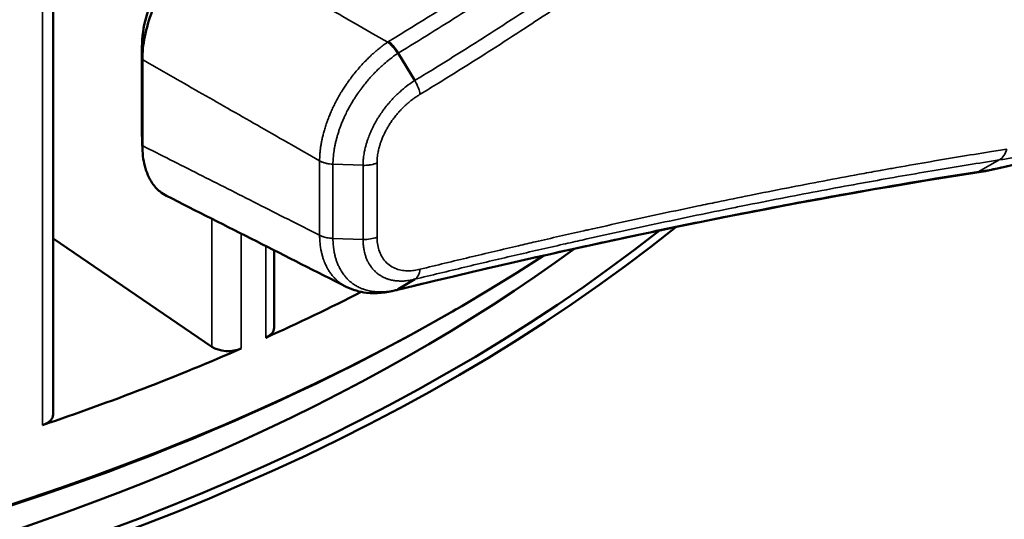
# Model space of a CAD drawing. Header units: millimetres. Extents: x 38 to 2514, y 38 to 1622.
# Tile 282 of 310: x 1716 to 1744, y 1239 to 1253. Entities that reach past the tile are written whole.
import ezdxf

# ---------------------------------------------------------------- set-up
doc = ezdxf.new("R2010")
doc.units = ezdxf.units.MM
doc.header["$LTSCALE"] = 7.692308
doc.layers.add('Visible (ISO)', color=7, linetype='Continuous', lineweight=50)
doc.layers.add('Visible Narrow (ISO)', color=7, linetype='Continuous', lineweight=35)

msp = doc.modelspace()

# ---------------------------------------------------------------- linework, layer by layer
at = {"layer": 'Visible (ISO)'}
for p, q in [((1717.2522, 1261.9219), (1717.2522, 1241.5205)), ((1719.7272, 1249.3831), (1719.7272, 1251.7808)), ((1726.8752, 1251.6014), (1727.3315, 1250.8329)), ((1719.7381, 1249.0195), (1719.7381, 1251.4171)), ((1719.7284, 1249.3073), (1719.7284, 1249.3075)), ((1717.2522, 1246.4323), (1721.6734, 1243.4107)), ((1723.4096, 1246.1015), (1723.4096, 1243.9346)), ((1726.8752, 1245.012), (1727.3315, 1245.2906)), ((1728.3857, 1244.3921), (1728.4917, 1244.4533))]:
    msp.add_line(p, q, dxfattribs=at)
for centre, major_axis, start_param, end_param in [((1687.8331, 1267.9276), (-57.5, 0), 0, 2.4181706), ((1687.8331, 1266.0496), (-57.5, 0), 6.2548973, 8.8042781), ((1687.8331, 1266.1721), (-57.35, 0), 0.0228907, 2.5111221), ((1687.8331, 1266.1721), (-56, 0), 0.4924538, 2.4735748), ((1687.8636, 1266.1589), (-55.9619, 0), 2.4981359, 2.4981372), ((1687.8331, 1269.8463), (-57.5, 0), 2.2328028, 2.2930272), ((1687.8331, 1267.8051), (57.35, 0), 3.9269908, 5.4977871), ((1722.8096, 1243.9346), (0.6, 0), 5.3743955, 6.2831853), ((1687.8331, 1269.8463), (-57.5, 0), 2.1019031, 2.2177868), ((1722.1317, 1243.6343), (-0.6, 0), 0.7014602, 2.2177868), ((1716.6522, 1241.5205), (0.6, 0), 5.2434958, 6.2831853), ((1687.8331, 1230.083), (60, 0), 4.7457285, 6.5728723)]:
    msp.add_ellipse(centre, major_axis=major_axis, ratio=0.5773503, start_param=start_param, end_param=end_param, dxfattribs=at)
for points, knots in [([(1719.7272, 1251.7808), (1719.7271, 1252.0415), (1719.768, 1252.319), (1719.9171, 1252.8683), (1720.0274, 1253.147), (1720.2983, 1253.6653), (1720.4608, 1253.9122), (1720.8092, 1254.3385), (1720.9968, 1254.5261), (1721.1927, 1254.6811)], [0.00000924, 0.00000924, 0.00000924, 0.00000924, 0.08987696, 0.08987696, 0.17891121, 0.17891121, 0.26556777, 0.26556777, 0.34734731, 0.34734731, 0.34734731, 0.34734731]), ([(1719.7381, 1251.4171), (1719.7388, 1251.6205), (1719.762, 1251.8355), (1719.8532, 1252.2929), (1719.9234, 1252.5342), (1720.0784, 1252.9393), (1720.1509, 1253.1025), (1720.3139, 1253.4228), (1720.4039, 1253.5793), (1720.6445, 1253.9518), (1720.8026, 1254.1596), (1721.1309, 1254.5269), (1721.2986, 1254.687), (1721.4714, 1254.8247)], [0.000001, 0.000001, 0.000001, 0.000001, 0.07485014, 0.07485014, 0.15412675, 0.15412675, 0.20817444, 0.20817444, 0.26222314, 0.26222314, 0.34150081, 0.34150081, 0.41634888, 0.41634888, 0.41634888, 0.41634888]), ([(1726.8752, 1251.6014), (1726.8593, 1251.628), (1726.8422, 1251.6539), (1726.8132, 1251.6945), (1726.8018, 1251.7097), (1726.7767, 1251.742), (1726.763, 1251.7591), (1726.7352, 1251.7921), (1726.7211, 1251.808), (1726.7035, 1251.8269), (1726.7, 1251.8306), (1726.6709, 1251.8611), (1726.6452, 1251.8853), (1726.6138, 1251.9118), (1726.6077, 1251.9168), (1726.6017, 1251.9216)], [0, 0, 0, 0, 0.20631838, 0.20631838, 0.33333333, 0.33333333, 0.48171145, 0.48171145, 0.63002587, 0.63002587, 0.66666667, 0.66666667, 0.935646, 0.935646, 1, 1, 1, 1]), ([(1720.4118, 1247.6184), (1720.3482, 1247.6506), (1720.2883, 1247.6895), (1720.1509, 1247.8009), (1720.0784, 1247.8805), (1719.9234, 1248.1078), (1719.8532, 1248.2689), (1719.762, 1248.6245), (1719.7388, 1248.8154), (1719.7381, 1249.0195)], [0.17111388, 0.17111388, 0.17111388, 0.17111388, 0.20817444, 0.20817444, 0.26222261, 0.26222261, 0.34150018, 0.34150018, 0.41634889, 0.41634889, 0.41634889, 0.41634889]), ([(1726.8014, 1244.9831), (1726.5307, 1244.9082), (1726.2529, 1244.8825), (1725.7923, 1244.9371), (1725.5989, 1244.9937), (1725.424, 1245.0822)], [0, 0, 0, 0, 0.09741368, 0.09741368, 0.17066689, 0.17066689, 0.17066689, 0.17066689]), ([(1726.8752, 1245.012), (1726.8611, 1245.0034), (1726.8459, 1244.9964), (1726.8299, 1244.9913), (1726.8274, 1244.9904), (1726.8248, 1244.9896), (1726.8222, 1244.9889)], [0, 0, 0, 0, 0.18452504, 0.18452504, 0.18452504, 0.21440626, 0.21440626, 0.21440626, 0.21440626])]:
    msp.add_open_spline(points, degree=3, knots=knots, dxfattribs=at)
for points in [[(1747.6903, 1249.9747), (1746.123, 1249.0908), (1744.5016, 1248.5029), (1742.9513, 1248.2613)], [(1719.7284, 1249.3075), (1719.7276, 1249.3325), (1719.7272, 1249.3578), (1719.7272, 1249.3831)], [(1719.7394, 1248.9459), (1719.7357, 1249.0663), (1719.732, 1249.1868), (1719.7284, 1249.3073)], [(1742.9509, 1248.2613), (1737.9324, 1247.486), (1732.5181, 1246.3758), (1726.8179, 1244.9877)], [(1742.9509, 1248.2613), (1742.9511, 1248.2613), (1742.9512, 1248.2613), (1742.9513, 1248.2613)], [(1725.424, 1245.0822), (1723.7532, 1245.9276), (1722.0825, 1246.7731), (1720.4118, 1247.6184)], [(1726.8222, 1244.9889), (1726.8153, 1244.9869), (1726.8084, 1244.985), (1726.8014, 1244.9831)]]:
    msp.add_open_spline(points, degree=3, dxfattribs=at)
at = {"layer": 'Visible Narrow (ISO)'}
for p, q in [((1716.9561, 1262.7474), (1716.9561, 1241.2218)), ((1719.7273, 1249.3781), (1719.7273, 1251.7758)), ((1719.7273, 1251.7758), (1719.7381, 1251.4171)), ((1719.7273, 1249.3781), (1719.7381, 1249.0195)), ((1724.6802, 1246.5187), (1724.6802, 1248.5964)), ((1743.0573, 1248.2979), (1743.6303, 1248.6191)), ((1725.0526, 1246.431), (1725.0526, 1248.4985)), ((1725.0526, 1248.4985), (1725.8919, 1248.4693)), ((1725.8919, 1248.4693), (1725.8919, 1246.4019)), ((1726.2816, 1248.5355), (1726.2816, 1246.4666)), ((1721.6734, 1246.9801), (1721.6734, 1243.4107)), ((1722.4934, 1246.5651), (1722.4934, 1243.3579)), ((1725.0526, 1246.431), (1725.8919, 1246.4018)), ((1723.1784, 1246.2185), (1723.1784, 1243.6614))]:
    msp.add_line(p, q, dxfattribs=at)
for centre, major_axis, ratio, start_param, end_param in [((1726.6415, 1251.4783), (0.3303, -0.5009), 0.4022282, 1.5269229, 2.2824126), ((1720.2272, 1249.3831), (-0.5, 0), 0.5773503, 0, 0.0173626), ((1743.434, 1249.1757), (0.0927, -0.5928), 0.7074213, 0.2573078, 1.0183945), ((1725.9287, 1246.7467), (-0.6, 0.0019), 0.5758201, 1.5112514, 2.2014686), ((1726.6415, 1245.5614), (0.1599, -0.5783), 0.609323, 6.2831849, 6.4489)]:
    msp.add_ellipse(centre, major_axis=major_axis, ratio=ratio, start_param=start_param, end_param=end_param, dxfattribs=at)
for points, knots in [([(1726.6017, 1251.9216), (1728.322, 1252.967), (1729.9477, 1254.0235), (1731.4921, 1255.085), (1733.0366, 1256.1465), (1734.4996, 1257.2134), (1735.8615, 1258.2554), (1737.2235, 1259.2974), (1738.4843, 1260.3144), (1739.6294, 1261.2745), (1740.7746, 1262.2345), (1741.8041, 1263.1374), (1742.7336, 1263.9776)], [0, 0, 0, 0, 0.25, 0.25, 0.25, 0.5, 0.5, 0.5, 0.75, 0.75, 0.75, 1, 1, 1, 1]), ([(1726.8752, 1251.6014), (1727.4755, 1251.9662), (1728.0648, 1252.3327), (1729.2306, 1253.0735), (1729.8068, 1253.4479), (1730.5292, 1253.9274), (1730.6849, 1254.0313), (1731.3245, 1254.4607), (1731.8015, 1254.7869), (1732.7497, 1255.4462), (1733.2204, 1255.7795), (1733.9505, 1256.305), (1734.2158, 1256.4979), (1735.0093, 1257.0803), (1735.5275, 1257.4683), (1736.5587, 1258.2545), (1737.0704, 1258.6523), (1737.628, 1259.0935), (1737.6889, 1259.1418), (1738.226, 1259.5687), (1738.6879, 1259.9423), (1739.6139, 1260.7032), (1740.0756, 1261.0895), (1740.5521, 1261.4943), (1740.5849, 1261.5223), (1740.9844, 1261.8625), (1741.3385, 1262.1682), (1742.0275, 1262.7703), (1742.3622, 1263.0665), (1742.8108, 1263.4681), (1742.935, 1263.5798), (1743.0574, 1263.6904)], [0, 0, 0, 0, 0.08715052, 0.08715052, 0.17555604, 0.17555604, 0.2, 0.2, 0.27645612, 0.27645612, 0.35457877, 0.35457877, 0.4, 0.4, 0.49207236, 0.49207236, 0.5881525, 0.5881525, 0.6, 0.6, 0.69292484, 0.69292484, 0.7925989, 0.7925989, 0.8, 0.8, 0.882926, 0.882926, 0.96711635, 0.96711635, 1, 1, 1, 1]), ([(1743.6302, 1263.0041), (1743.1629, 1262.5824), (1742.6972, 1262.1692), (1742.2339, 1261.7648), (1741.7638, 1261.3545), (1741.2963, 1260.9533), (1740.8321, 1260.5614), (1740.4137, 1260.2082), (1739.9981, 1259.8625), (1739.5859, 1259.5246), (1739.3366, 1259.3203), (1739.0886, 1259.1188), (1738.8415, 1258.9198), (1738.5115, 1258.6541), (1738.1832, 1258.3929), (1737.8557, 1258.1355), (1737.5264, 1257.8766), (1737.1981, 1257.6216), (1736.8698, 1257.3696), (1736.5401, 1257.1164), (1736.2105, 1256.8663), (1735.8801, 1256.6187), (1735.814, 1256.5691), (1735.7479, 1256.5196), (1735.6817, 1256.4702), (1735.3563, 1256.2274), (1735.0301, 1255.9868), (1734.702, 1255.7477), (1734.5388, 1255.6287), (1734.3752, 1255.5101), (1734.211, 1255.3919), (1733.8827, 1255.1554), (1733.5522, 1254.9202), (1733.2186, 1254.6857), (1732.888, 1254.4533), (1732.5544, 1254.2216), (1732.2167, 1253.99), (1732.0413, 1253.8697), (1731.8649, 1253.7495), (1731.6872, 1253.6292), (1731.2179, 1253.3116), (1730.7403, 1252.9937), (1730.2549, 1252.6764), (1729.9444, 1252.4734), (1729.6307, 1252.2707), (1729.3141, 1252.0684), (1728.8308, 1251.7598), (1728.3406, 1251.4522), (1727.8439, 1251.1464), (1727.6739, 1251.0417), (1727.5031, 1250.9372), (1727.3315, 1250.8329)], [0.00000123, 0.00000123, 0.00000123, 0.00000123, 0.08536493, 0.08536493, 0.08536493, 0.17195532, 0.17195532, 0.17195532, 0.25, 0.25, 0.25, 0.29719251, 0.29719251, 0.29719251, 0.36021978, 0.36021978, 0.36021978, 0.42359433, 0.42359433, 0.42359433, 0.48725796, 0.48725796, 0.48725796, 0.5, 0.5, 0.5, 0.56264979, 0.56264979, 0.56264979, 0.59382524, 0.59382524, 0.59382524, 0.65615063, 0.65615063, 0.65615063, 0.71791419, 0.71791419, 0.71791419, 0.75, 0.75, 0.75, 0.83474361, 0.83474361, 0.83474361, 0.88895364, 0.88895364, 0.88895364, 0.97167633, 0.97167633, 0.97167633, 1, 1, 1, 1]), ([(1743.8396, 1262.6651), (1743.3746, 1262.2456), (1742.9112, 1261.8344), (1742.45, 1261.4318), (1741.982, 1261.0231), (1741.5164, 1260.6234), (1741.0541, 1260.2329), (1740.6267, 1259.8719), (1740.2022, 1259.5188), (1739.7812, 1259.1737), (1739.5312, 1258.9689), (1739.2825, 1258.7669), (1739.0348, 1258.5674), (1738.7042, 1258.3013), (1738.3754, 1258.0396), (1738.0474, 1257.7817), (1737.7176, 1257.5224), (1737.3887, 1257.2669), (1737.06, 1257.0144), (1736.7297, 1256.7608), (1736.3996, 1256.5103), (1736.0687, 1256.2622), (1736.0005, 1256.211), (1735.9322, 1256.1599), (1735.8639, 1256.1089), (1735.538, 1255.8657), (1735.2112, 1255.6247), (1734.8827, 1255.3852), (1734.7185, 1255.2656), (1734.5539, 1255.1463), (1734.3888, 1255.0273), (1734.06, 1254.7905), (1733.729, 1254.5549), (1733.3949, 1254.32), (1733.0639, 1254.0872), (1732.7298, 1253.8551), (1732.3917, 1253.6231), (1732.2142, 1253.5013), (1732.0356, 1253.3796), (1731.8557, 1253.2578), (1731.3827, 1252.9375), (1730.9011, 1252.6169), (1730.4117, 1252.2969), (1730.1028, 1252.0949), (1729.7908, 1251.8932), (1729.4758, 1251.6919), (1728.989, 1251.3809), (1728.4951, 1251.071), (1727.9947, 1250.7628), (1727.8252, 1250.6584), (1727.6549, 1250.5542), (1727.484, 1250.4503)], [0.00000004, 0.00000004, 0.00000004, 0.00000004, 0.08465358, 0.08465358, 0.08465358, 0.17057263, 0.17057263, 0.17057263, 0.25, 0.25, 0.25, 0.29715534, 0.29715534, 0.29715534, 0.36007137, 0.36007137, 0.36007137, 0.42333727, 0.42333727, 0.42333727, 0.48688902, 0.48688902, 0.48688902, 0.5, 0.5, 0.5, 0.56253466, 0.56253466, 0.56253466, 0.59378438, 0.59378438, 0.59378438, 0.65599425, 0.65599425, 0.65599425, 0.71763298, 0.71763298, 0.71763298, 0.75, 0.75, 0.75, 0.83513049, 0.83513049, 0.83513049, 0.8888586, 0.8888586, 0.8888586, 0.97187698, 0.97187698, 0.97187698, 1, 1, 1, 1]), ([(1719.7273, 1251.7758), (1719.7273, 1251.8146), (1719.7282, 1251.8554), (1719.7315, 1251.9217), (1719.7331, 1251.9461), (1719.7375, 1252.0034), (1719.7406, 1252.0368), (1719.7483, 1252.1047), (1719.7528, 1252.1392), (1719.759, 1252.181), (1719.76, 1252.187), (1719.7654, 1252.2226), (1719.7706, 1252.2528), (1719.7839, 1252.3252), (1719.7926, 1252.3679), (1719.8051, 1252.4239), (1719.8079, 1252.4361), (1719.8236, 1252.5027), (1719.838, 1252.5585), (1719.8651, 1252.6534), (1719.8766, 1252.6916), (1719.8986, 1252.7602), (1719.9086, 1252.7903), (1719.9379, 1252.875), (1719.9583, 1252.9303), (1719.9867, 1253.002), (1719.993, 1253.0178), (1720.0233, 1253.0917), (1720.0488, 1253.1502), (1720.0974, 1253.2555), (1720.12, 1253.3021), (1720.1451, 1253.3517), (1720.1466, 1253.3547), (1720.1711, 1253.4028), (1720.195, 1253.4479), (1720.2445, 1253.5375), (1720.2701, 1253.582), (1720.3037, 1253.6381), (1720.3111, 1253.6502), (1720.3448, 1253.7053), (1720.3718, 1253.7478), (1720.4163, 1253.8153), (1720.4336, 1253.841), (1720.472, 1253.8965), (1720.493, 1253.9262), (1720.5393, 1253.9897), (1720.5645, 1254.0233), (1720.6157, 1254.0893), (1720.6416, 1254.1218), (1720.6851, 1254.1747), (1720.7024, 1254.1953), (1720.7438, 1254.2436), (1720.768, 1254.2711), (1720.817, 1254.3253), (1720.8418, 1254.3519), (1720.8928, 1254.405), (1720.9189, 1254.4315), (1720.9819, 1254.4934), (1721.0195, 1254.5289), (1721.0968, 1254.5984), (1721.1365, 1254.6326), (1721.1885, 1254.6749), (1721.1997, 1254.6839), (1721.211, 1254.6928)], [0.00000948, 0.00000948, 0.00000948, 0.00000948, 0.05825614, 0.05825614, 0.09090909, 0.09090909, 0.13349528, 0.13349528, 0.17483749, 0.17483749, 0.18181818, 0.18181818, 0.21544747, 0.21544747, 0.26027921, 0.26027921, 0.27272727, 0.27272727, 0.32761097, 0.32761097, 0.36363636, 0.36363636, 0.39128564, 0.39128564, 0.44060092, 0.44060092, 0.45454545, 0.45454545, 0.50534632, 0.50534632, 0.54545455, 0.54545455, 0.54803089, 0.54803089, 0.58680546, 0.58680546, 0.62560828, 0.62560828, 0.63636364, 0.63636364, 0.67466641, 0.67466641, 0.69861284, 0.69861284, 0.72727273, 0.72727273, 0.76128482, 0.76128482, 0.79567945, 0.79567945, 0.81818182, 0.81818182, 0.84880526, 0.84880526, 0.87894809, 0.87894809, 0.90909091, 0.90909091, 0.94940492, 0.94940492, 0.98919134, 0.98919134, 0.99999643, 0.99999643, 0.99999643, 0.99999643]), ([(1721.4714, 1254.8247), (1721.9991, 1254.5231), (1722.5399, 1254.214), (1723.091, 1253.8991), (1723.642, 1253.5842), (1724.2032, 1253.2635), (1724.7834, 1252.9319), (1725.3637, 1252.6003), (1725.963, 1252.2578), (1726.5784, 1251.9061)], [0, 0, 0, 0, 0.3333333, 0.3333333, 0.3333333, 0.6666667, 0.6666667, 0.6666667, 1, 1, 1, 1]), ([(1724.6802, 1248.5964), (1724.6805, 1248.6243), (1724.6813, 1248.6539), (1724.6839, 1248.7117), (1724.6855, 1248.7394), (1724.6881, 1248.774), (1724.6885, 1248.7795), (1724.6915, 1248.8168), (1724.6947, 1248.8503), (1724.6992, 1248.8898), (1724.6997, 1248.8938), (1724.704, 1248.9308), (1724.7087, 1248.9655), (1724.7154, 1249.0098), (1724.7166, 1249.0175), (1724.7234, 1249.06), (1724.7297, 1249.0963), (1724.7394, 1249.146), (1724.7417, 1249.1577), (1724.7517, 1249.2061), (1724.7601, 1249.2442), (1724.7735, 1249.3001), (1724.7775, 1249.3165), (1724.7915, 1249.3712), (1724.8022, 1249.4109), (1724.8205, 1249.4737), (1724.8271, 1249.4956), (1724.847, 1249.5599), (1724.8612, 1249.6034), (1724.8858, 1249.6742), (1724.8952, 1249.7003), (1724.9198, 1249.7667), (1724.9356, 1249.8076), (1724.9675, 1249.8862), (1724.9832, 1249.9235), (1725.0188, 1250.0049), (1725.0391, 1250.0494), (1725.0812, 1250.1374), (1725.1027, 1250.1809), (1725.1484, 1250.2693), (1725.1725, 1250.3143), (1725.223, 1250.4047), (1725.2493, 1250.4501), (1725.2808, 1250.5025), (1725.2847, 1250.509), (1725.3104, 1250.5512), (1725.333, 1250.5872), (1725.3792, 1250.6589), (1725.4029, 1250.6947), (1725.4463, 1250.7582), (1725.4658, 1250.7862), (1725.5201, 1250.8623), (1725.5554, 1250.9098), (1725.6265, 1251.0023), (1725.6624, 1251.0473), (1725.7344, 1251.1343), (1725.7705, 1251.1763), (1725.8423, 1251.2573), (1725.8781, 1251.2962), (1725.9424, 1251.3639), (1725.9711, 1251.3933), (1726.0289, 1251.451), (1726.0581, 1251.4792), (1726.0989, 1251.5178), (1726.1106, 1251.5287), (1726.1475, 1251.5628), (1726.1727, 1251.5856), (1726.2235, 1251.6304), (1726.2491, 1251.6524), (1726.2955, 1251.6914), (1726.3161, 1251.7084), (1726.3749, 1251.7559), (1726.4141, 1251.7865), (1726.4924, 1251.8452), (1726.5315, 1251.8735), (1726.5737, 1251.9028), (1726.5761, 1251.9044), (1726.5784, 1251.9061)], [0, 0, 0, 0, 0.05882353, 0.05882353, 0.1083999, 0.1083999, 0.11764706, 0.11764706, 0.17051816, 0.17051816, 0.17647059, 0.17647059, 0.22509839, 0.22509839, 0.23529412, 0.23529412, 0.28037129, 0.28037129, 0.29411765, 0.29411765, 0.3360367, 0.3360367, 0.35294118, 0.35294118, 0.39164766, 0.39164766, 0.41176471, 0.41176471, 0.44932797, 0.44932797, 0.47058824, 0.47058824, 0.50223175, 0.50223175, 0.52941176, 0.52941176, 0.55998247, 0.55998247, 0.58823529, 0.58823529, 0.61605434, 0.61605434, 0.64322374, 0.64322374, 0.64705882, 0.64705882, 0.66816265, 0.66816265, 0.68917545, 0.68917545, 0.70588235, 0.70588235, 0.73529412, 0.73529412, 0.76470588, 0.76470588, 0.79411765, 0.79411765, 0.82352941, 0.82352941, 0.84768232, 0.84768232, 0.87241511, 0.87241511, 0.88235294, 0.88235294, 0.90367255, 0.90367255, 0.92478947, 0.92478947, 0.94117647, 0.94117647, 0.97058824, 0.97058824, 0.99835553, 0.99835553, 1, 1, 1, 1]), ([(1726.8573, 1251.5891), (1726.8603, 1251.5911), (1726.8633, 1251.593), (1726.8692, 1251.5972), (1726.8721, 1251.5994), (1726.8752, 1251.6014)], [0.00002589, 0.00002589, 0.00002589, 0.00002589, 0.5, 0.5, 1, 1, 1, 1]), ([(1719.7381, 1251.4171), (1720.2501, 1251.1249), (1720.7743, 1250.8257), (1721.3081, 1250.521), (1721.8419, 1250.2163), (1722.3853, 1249.9062), (1722.9464, 1249.586), (1723.5075, 1249.2657), (1724.0863, 1248.9353), (1724.6802, 1248.5964)], [0, 0, 0, 0, 0.3333333, 0.3333333, 0.3333333, 0.6666667, 0.6666667, 0.6666667, 1, 1, 1, 1]), ([(1725.0526, 1248.4985), (1725.0527, 1248.515), (1725.0531, 1248.5323), (1725.0536, 1248.5504), (1725.0539, 1248.5589), (1725.0542, 1248.5675), (1725.0545, 1248.5763), (1725.0554, 1248.5995), (1725.0567, 1248.6237), (1725.0584, 1248.6492), (1725.0588, 1248.654), (1725.0591, 1248.6589), (1725.0595, 1248.6638), (1725.0598, 1248.668), (1725.0601, 1248.6721), (1725.0604, 1248.6764), (1725.0625, 1248.7035), (1725.0652, 1248.7319), (1725.0685, 1248.7619), (1725.0692, 1248.7685), (1725.07, 1248.7752), (1725.0707, 1248.782), (1725.0741, 1248.8106), (1725.078, 1248.8405), (1725.0827, 1248.8718), (1725.0841, 1248.8815), (1725.0856, 1248.8914), (1725.0872, 1248.9014), (1725.092, 1248.9313), (1725.0975, 1248.9626), (1725.1037, 1248.9953), (1725.1063, 1249.0087), (1725.109, 1249.0223), (1725.1119, 1249.0362), (1725.1183, 1249.0675), (1725.1255, 1249.1), (1725.1335, 1249.1339), (1725.1378, 1249.1518), (1725.1423, 1249.17), (1725.1471, 1249.1887), (1725.1554, 1249.2211), (1725.1646, 1249.2547), (1725.1747, 1249.2896), (1725.1814, 1249.3129), (1725.1886, 1249.3368), (1725.1962, 1249.3612), (1725.2067, 1249.3946), (1725.218, 1249.429), (1725.2303, 1249.4646), (1725.2405, 1249.4943), (1725.2515, 1249.5248), (1725.2633, 1249.5561), (1725.2759, 1249.5899), (1725.2895, 1249.6247), (1725.3041, 1249.6605), (1725.3193, 1249.6977), (1725.3355, 1249.7359), (1725.353, 1249.7753), (1725.368, 1249.8091), (1725.384, 1249.8438), (1725.401, 1249.8794), (1725.4229, 1249.9252), (1725.4465, 1249.9724), (1725.4721, 1250.021), (1725.4894, 1250.0542), (1725.5077, 1250.0879), (1725.5269, 1250.1222), (1725.5484, 1250.1607), (1725.5711, 1250.1999), (1725.5949, 1250.2394), (1725.6053, 1250.2567), (1725.6159, 1250.2741), (1725.6267, 1250.2915), (1725.6454, 1250.3219), (1725.6648, 1250.3524), (1725.6848, 1250.3828), (1725.7078, 1250.4181), (1725.7315, 1250.4533), (1725.7558, 1250.4882), (1725.7748, 1250.5156), (1725.7941, 1250.5428), (1725.8136, 1250.5697), (1725.8315, 1250.5942), (1725.8496, 1250.6186), (1725.8678, 1250.6426), (1725.9031, 1250.6891), (1725.9389, 1250.7344), (1725.9748, 1250.7782), (1725.9887, 1250.7951), (1726.0026, 1250.8118), (1726.0165, 1250.8283), (1726.0314, 1250.8459), (1726.0463, 1250.8633), (1726.0613, 1250.8804), (1726.1039, 1250.9293), (1726.1464, 1250.976), (1726.1886, 1251.0203), (1726.1995, 1251.0318), (1726.2104, 1251.0432), (1726.2213, 1251.0544), (1726.2323, 1251.0658), (1726.2433, 1251.0769), (1726.2542, 1251.088), (1726.2822, 1251.1162), (1726.3099, 1251.1433), (1726.3376, 1251.1697), (1726.3652, 1251.196), (1726.3928, 1251.2216), (1726.4205, 1251.2466), (1726.4278, 1251.2532), (1726.4352, 1251.2598), (1726.4425, 1251.2664), (1726.4917, 1251.3102), (1726.5415, 1251.3524), (1726.5937, 1251.3945), (1726.6043, 1251.403), (1726.615, 1251.4115), (1726.6258, 1251.42), (1726.6297, 1251.4232), (1726.6337, 1251.4263), (1726.6377, 1251.4294), (1726.7065, 1251.4831), (1726.7802, 1251.5371), (1726.8573, 1251.5891)], [0.00000001, 0.00000001, 0.00000001, 0.00000001, 0.03784537, 0.03784537, 0.03784537, 0.05555556, 0.05555556, 0.05555556, 0.10228898, 0.10228898, 0.10228898, 0.11111111, 0.11111111, 0.11111111, 0.11859777, 0.11859777, 0.11859777, 0.16666667, 0.16666667, 0.16666667, 0.1773503, 0.1773503, 0.1773503, 0.22222222, 0.22222222, 0.22222222, 0.23611895, 0.23611895, 0.23611895, 0.27777778, 0.27777778, 0.27777778, 0.29487816, 0.29487816, 0.29487816, 0.33333333, 0.33333333, 0.33333333, 0.3536382, 0.3536382, 0.3536382, 0.38888889, 0.38888889, 0.38888889, 0.41238872, 0.41238872, 0.41238872, 0.44444444, 0.44444444, 0.44444444, 0.47116729, 0.47116729, 0.47116729, 0.5, 0.5, 0.5, 0.52989503, 0.52989503, 0.52989503, 0.55555556, 0.55555556, 0.55555556, 0.58859113, 0.58859113, 0.58859113, 0.61111111, 0.61111111, 0.61111111, 0.63636584, 0.63636584, 0.63636584, 0.64741988, 0.64741988, 0.64741988, 0.66666667, 0.66666667, 0.66666667, 0.68890833, 0.68890833, 0.68890833, 0.70631048, 0.70631048, 0.70631048, 0.72222222, 0.72222222, 0.72222222, 0.75308365, 0.75308365, 0.75308365, 0.7650007, 0.7650007, 0.7650007, 0.77777778, 0.77777778, 0.77777778, 0.81426998, 0.81426998, 0.81426998, 0.82374247, 0.82374247, 0.82374247, 0.83333333, 0.83333333, 0.83333333, 0.85786149, 0.85786149, 0.85786149, 0.88238964, 0.88238964, 0.88238964, 0.88888889, 0.88888889, 0.88888889, 0.93240285, 0.93240285, 0.93240285, 0.94120561, 0.94120561, 0.94120561, 0.94444444, 0.94444444, 0.94444444, 1, 1, 1, 1]), ([(1727.3315, 1250.8329), (1727.2521, 1250.7832), (1727.1731, 1250.7279), (1727.0945, 1250.6666), (1727.061, 1250.6406), (1727.0275, 1250.6134), (1726.9944, 1250.5853), (1726.9772, 1250.5708), (1726.9601, 1250.556), (1726.9431, 1250.541), (1726.916, 1250.517), (1726.8892, 1250.4925), (1726.8627, 1250.4676), (1726.8253, 1250.4322), (1726.7887, 1250.3959), (1726.7531, 1250.359), (1726.7174, 1250.3221), (1726.6829, 1250.2846), (1726.6495, 1250.2467), (1726.6302, 1250.2248), (1726.6113, 1250.2028), (1726.5928, 1250.1806), (1726.556, 1250.1367), (1726.5209, 1250.0925), (1726.4876, 1250.0483), (1726.4798, 1250.0381), (1726.4721, 1250.0278), (1726.4645, 1250.0175), (1726.4296, 1249.9702), (1726.3968, 1249.9231), (1726.366, 1249.8765), (1726.3469, 1249.8477), (1726.3286, 1249.8191), (1726.3111, 1249.7907), (1726.3071, 1249.7842), (1726.3031, 1249.7777), (1726.2991, 1249.7712), (1726.2715, 1249.7259), (1726.2459, 1249.6812), (1726.2219, 1249.6373), (1726.2102, 1249.6158), (1726.1988, 1249.5944), (1726.1879, 1249.5732), (1726.1637, 1249.5263), (1726.1415, 1249.4803), (1726.1211, 1249.4352), (1726.1108, 1249.4125), (1726.1009, 1249.3901), (1726.0915, 1249.3679), (1726.0868, 1249.3566), (1726.0821, 1249.3454), (1726.0775, 1249.3343), (1726.0575, 1249.2853), (1726.0395, 1249.2376), (1726.0235, 1249.1915), (1726.0218, 1249.1866), (1726.0201, 1249.1817), (1726.0185, 1249.1768), (1726.0075, 1249.1447), (1725.9975, 1249.1134), (1725.9883, 1249.0826), (1725.98, 1249.0549), (1725.9724, 1249.0276), (1725.9653, 1249.0006), (1725.9584, 1248.9744), (1725.952, 1248.9485), (1725.9461, 1248.9226), (1725.9438, 1248.9127), (1725.9416, 1248.9027), (1725.9394, 1248.8927), (1725.9351, 1248.8726), (1725.9311, 1248.8524), (1725.9273, 1248.8322), (1725.9223, 1248.8058), (1725.9178, 1248.7792), (1725.9138, 1248.7522), (1725.9099, 1248.7261), (1725.9064, 1248.6996), (1725.9035, 1248.6725), (1725.9029, 1248.6677), (1725.9024, 1248.6628), (1725.9019, 1248.6579), (1725.8978, 1248.6177), (1725.8948, 1248.5762), (1725.8932, 1248.5337), (1725.8924, 1248.5125), (1725.8919, 1248.491), (1725.8919, 1248.4693)], [0.00000001, 0.00000001, 0.00000001, 0.00000001, 0.08333333, 0.08333333, 0.08333333, 0.11885787, 0.11885787, 0.11885787, 0.1372709, 0.1372709, 0.1372709, 0.16666667, 0.16666667, 0.16666667, 0.20833333, 0.20833333, 0.20833333, 0.25, 0.25, 0.25, 0.27413882, 0.27413882, 0.27413882, 0.32214111, 0.32214111, 0.32214111, 0.33333333, 0.33333333, 0.33333333, 0.38486022, 0.38486022, 0.38486022, 0.41666667, 0.41666667, 0.41666667, 0.42398846, 0.42398846, 0.42398846, 0.47498224, 0.47498224, 0.47498224, 0.5, 0.5, 0.5, 0.55540243, 0.55540243, 0.55540243, 0.58333333, 0.58333333, 0.58333333, 0.59752167, 0.59752167, 0.59752167, 0.66000752, 0.66000752, 0.66000752, 0.66666667, 0.66666667, 0.66666667, 0.71045095, 0.71045095, 0.71045095, 0.75, 0.75, 0.75, 0.78848587, 0.78848587, 0.78848587, 0.80336413, 0.80336413, 0.80336413, 0.83333333, 0.83333333, 0.83333333, 0.87227487, 0.87227487, 0.87227487, 0.90995594, 0.90995594, 0.90995594, 0.91666667, 0.91666667, 0.91666667, 0.97220164, 0.97220164, 0.97220164, 1, 1, 1, 1]), ([(1727.3315, 1250.8329), (1727.3468, 1250.8079), (1727.3609, 1250.7822), (1727.3835, 1250.7379), (1727.3924, 1250.7194), (1727.4134, 1250.6738), (1727.4249, 1250.6469), (1727.4418, 1250.6038), (1727.4478, 1250.5873), (1727.4616, 1250.5461), (1727.4685, 1250.5217), (1727.4781, 1250.4817), (1727.4813, 1250.4658), (1727.4839, 1250.4503)], [0, 0, 0, 0, 0.19427409, 0.19427409, 0.33333333, 0.33333333, 0.53781731, 0.53781731, 0.66666667, 0.66666667, 0.86354233, 0.86354233, 1, 1, 1, 1]), ([(1727.484, 1250.4503), (1727.4749, 1250.4449), (1727.4658, 1250.4395), (1727.4567, 1250.4339), (1727.4277, 1250.4162), (1727.3987, 1250.3976), (1727.3697, 1250.3781), (1727.3428, 1250.3599), (1727.3158, 1250.3409), (1727.2888, 1250.3209), (1727.2745, 1250.3103), (1727.2601, 1250.2995), (1727.2458, 1250.2884), (1727.2191, 1250.2678), (1727.1924, 1250.2463), (1727.166, 1250.2242), (1727.1421, 1250.2041), (1727.1185, 1250.1835), (1727.0952, 1250.1625), (1727.0765, 1250.1457), (1727.058, 1250.1285), (1727.0399, 1250.1112), (1727.0083, 1250.081), (1726.9775, 1250.0501), (1726.9478, 1250.0189), (1726.9372, 1250.0077), (1726.9268, 1249.9965), (1726.9164, 1249.9852), (1726.8954, 1249.9623), (1726.8749, 1249.9391), (1726.8549, 1249.9159), (1726.8239, 1249.8796), (1726.7942, 1249.8431), (1726.7662, 1249.8066), (1726.7428, 1249.7763), (1726.7205, 1249.7459), (1726.6992, 1249.7158), (1726.6756, 1249.6823), (1726.6532, 1249.649), (1726.6322, 1249.616), (1726.6116, 1249.5838), (1726.5922, 1249.552), (1726.574, 1249.5206), (1726.558, 1249.493), (1726.5429, 1249.4657), (1726.5286, 1249.4388), (1726.5099, 1249.4037), (1726.4926, 1249.3692), (1726.4767, 1249.3354), (1726.4665, 1249.3137), (1726.4568, 1249.2924), (1726.4476, 1249.2713), (1726.4314, 1249.234), (1726.4167, 1249.1976), (1726.4034, 1249.1623), (1726.3974, 1249.1463), (1726.3917, 1249.1306), (1726.3863, 1249.115), (1726.3767, 1249.0875), (1726.368, 1249.0607), (1726.36, 1249.0344), (1726.3569, 1249.0241), (1726.3538, 1249.0138), (1726.3509, 1249.0036), (1726.3477, 1248.9925), (1726.3447, 1248.9816), (1726.3418, 1248.9707), (1726.3357, 1248.9481), (1726.3302, 1248.9259), (1726.3251, 1248.9037), (1726.3213, 1248.8872), (1726.3177, 1248.8708), (1726.3144, 1248.8544), (1726.3129, 1248.8471), (1726.3115, 1248.8399), (1726.3101, 1248.8326), (1726.306, 1248.8105), (1726.3022, 1248.7883), (1726.2988, 1248.7657), (1726.2957, 1248.7447), (1726.2929, 1248.7234), (1726.2905, 1248.7016), (1726.2901, 1248.6978), (1726.2897, 1248.6939), (1726.2893, 1248.69), (1726.2865, 1248.6619), (1726.2843, 1248.633), (1726.283, 1248.6035), (1726.282, 1248.5811), (1726.2815, 1248.5584), (1726.2816, 1248.5355)], [0, 0, 0, 0, 0.0115942, 0.0115942, 0.0115942, 0.0487733, 0.0487733, 0.0487733, 0.0833333, 0.0833333, 0.0833333, 0.1016207, 0.1016207, 0.1016207, 0.1357615, 0.1357615, 0.1357615, 0.1666667, 0.1666667, 0.1666667, 0.191472, 0.191472, 0.191472, 0.2346172, 0.2346172, 0.2346172, 0.25, 0.25, 0.25, 0.2813867, 0.2813867, 0.2813867, 0.3303993, 0.3303993, 0.3303993, 0.3712354, 0.3712354, 0.3712354, 0.4166667, 0.4166667, 0.4166667, 0.4610651, 0.4610651, 0.4610651, 0.5, 0.5, 0.5, 0.5508331, 0.5508331, 0.5508331, 0.5833333, 0.5833333, 0.5833333, 0.6407701, 0.6407701, 0.6407701, 0.6666667, 0.6666667, 0.6666667, 0.7124751, 0.7124751, 0.7124751, 0.7304877, 0.7304877, 0.7304877, 0.75, 0.75, 0.75, 0.7903256, 0.7903256, 0.7903256, 0.8201897, 0.8201897, 0.8201897, 0.8333333, 0.8333333, 0.8333333, 0.8731446, 0.8731446, 0.8731446, 0.910129, 0.910129, 0.910129, 0.9166667, 0.9166667, 0.9166667, 0.9640847, 0.9640847, 0.9640847, 1, 1, 1, 1]), ([(1743.6303, 1248.6191), (1743.7656, 1248.6402), (1743.8994, 1248.6638), (1744.1655, 1248.7155), (1744.2977, 1248.7437), (1744.4666, 1248.7828), (1744.5057, 1248.792), (1744.6357, 1248.8234), (1744.7256, 1248.8463), (1744.9045, 1248.8941), (1744.9935, 1248.9189), (1745.1713, 1248.9707), (1745.2601, 1248.9976), (1745.3649, 1249.0306), (1745.3809, 1249.0357), (1745.4998, 1249.0737), (1745.6027, 1249.108), (1745.8086, 1249.1795), (1745.9116, 1249.2167), (1746.0922, 1249.2844), (1746.1694, 1249.3141), (1746.3517, 1249.3862), (1746.4572, 1249.4294), (1746.6691, 1249.5192), (1746.7753, 1249.5657), (1746.9705, 1249.6539), (1747.0588, 1249.6948), (1747.3054, 1249.8121), (1747.4665, 1249.892), (1747.7958, 1250.0627), (1747.9641, 1250.1536), (1748.1357, 1250.2502)], [0.00000419, 0.00000419, 0.00000419, 0.00000419, 0.08602122, 0.08602122, 0.17352213, 0.17352213, 0.2, 0.2, 0.26226395, 0.26226395, 0.32515295, 0.32515295, 0.38852664, 0.38852664, 0.4, 0.4, 0.47339213, 0.47339213, 0.54621439, 0.54621439, 0.6, 0.6, 0.67221065, 0.67221065, 0.74291071, 0.74291071, 0.8, 0.8, 0.89999939, 0.89999939, 1, 1, 1, 1]), ([(1747.6973, 1249.9788), (1747.6968, 1249.9785), (1747.6962, 1249.9782), (1747.5774, 1249.9112), (1747.4606, 1249.8472), (1747.2284, 1249.7233), (1747.113, 1249.6636), (1746.9823, 1249.5977), (1746.9644, 1249.5887), (1746.946, 1249.5796), (1746.9455, 1249.5793), (1746.8643, 1249.5388), (1746.7851, 1249.5001), (1746.6273, 1249.4247), (1746.5488, 1249.3879), (1746.3973, 1249.3185), (1746.3243, 1249.2858), (1746.2505, 1249.2534), (1746.25, 1249.2532), (1746.1635, 1249.2152), (1746.0773, 1249.1784), (1745.9047, 1249.1065), (1745.8184, 1249.0715), (1745.6715, 1249.0136), (1745.6115, 1248.9904), (1745.5502, 1248.9672), (1745.5496, 1248.967), (1745.4287, 1248.9213), (1745.3057, 1248.8766), (1745.0606, 1248.7918), (1744.9389, 1248.7515), (1744.8073, 1248.7101), (1744.8002, 1248.7079), (1744.7924, 1248.7055), (1744.7917, 1248.7053), (1744.6529, 1248.6619), (1744.5113, 1248.6203), (1744.2344, 1248.5442), (1744.0996, 1248.5095), (1743.9612, 1248.4764), (1743.9604, 1248.4762), (1743.8145, 1248.4415), (1743.6664, 1248.409), (1743.3655, 1248.3493), (1743.2128, 1248.3221), (1743.0573, 1248.2979)], [0, 0, 0, 0, 0.00033358, 0.00033358, 0.07638863, 0.07638863, 0.15426225, 0.15426225, 0.16666667, 0.16666667, 0.16703569, 0.16703569, 0.22315127, 0.22315127, 0.28002091, 0.28002091, 0.33333333, 0.33333333, 0.33373503, 0.33373503, 0.39636426, 0.39636426, 0.45807904, 0.45807904, 0.5, 0.5, 0.50042675, 0.50042675, 0.58354671, 0.58354671, 0.66221246, 0.66221246, 0.66666667, 0.66666667, 0.6671193, 0.6671193, 0.7541331, 0.7541331, 0.83333333, 0.83333333, 0.8338138, 0.8338138, 0.91727869, 0.91727869, 1, 1, 1, 1]), ([(1719.7284, 1249.3075), (1719.728, 1249.3178), (1719.7278, 1249.3283), (1719.7274, 1249.3518), (1719.7273, 1249.3649), (1719.7273, 1249.3781)], [0.980455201, 0.980455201, 0.980455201, 0.980455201, 0.989229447, 0.989229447, 0.999996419, 0.999996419, 0.999996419, 0.999996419]), ([(1719.7381, 1249.0195), (1720.2502, 1248.7603), (1720.7746, 1248.495), (1721.3084, 1248.2249), (1721.8422, 1247.9548), (1722.3855, 1247.6799), (1722.9465, 1247.396), (1723.5076, 1247.1121), (1724.0864, 1246.8192), (1724.6802, 1246.5187)], [0, 0, 0, 0, 0.3333333, 0.3333333, 0.3333333, 0.6666667, 0.6666667, 0.6666667, 1, 1, 1, 1]), ([(1727.4839, 1245.5695), (1727.9471, 1245.6831), (1728.4069, 1245.7945), (1728.8639, 1245.9039), (1729.3218, 1246.0135), (1729.777, 1246.1211), (1730.2301, 1246.2269), (1730.3853, 1246.2631), (1730.5402, 1246.2991), (1730.695, 1246.3348), (1731.1464, 1246.4392), (1731.596, 1246.5417), (1732.0445, 1246.6425), (1732.0856, 1246.6518), (1732.1268, 1246.661), (1732.1679, 1246.6702), (1732.5136, 1246.7477), (1732.8585, 1246.8242), (1733.202, 1246.8995), (1733.5459, 1246.9749), (1733.8882, 1247.0491), (1734.2281, 1247.1219), (1734.57, 1247.1952), (1734.9094, 1247.267), (1735.2454, 1247.3373), (1735.4187, 1247.3735), (1735.5911, 1247.4093), (1735.7625, 1247.4447), (1736.0678, 1247.5077), (1736.3699, 1247.5693), (1736.6681, 1247.6294), (1737.0195, 1247.7001), (1737.3655, 1247.7688), (1737.7053, 1247.8352), (1738.0506, 1247.9028), (1738.3896, 1247.968), (1738.7212, 1248.0309), (1739.064, 1248.0959), (1739.399, 1248.1584), (1739.7252, 1248.2183), (1739.909, 1248.2521), (1740.0899, 1248.285), (1740.268, 1248.3172), (1740.3957, 1248.3402), (1740.522, 1248.3629), (1740.6466, 1248.3851), (1740.9726, 1248.4432), (1741.2879, 1248.4983), (1741.593, 1248.5508), (1741.9034, 1248.6042), (1742.2033, 1248.6549), (1742.4934, 1248.703), (1742.7913, 1248.7525), (1743.0789, 1248.7994), (1743.357, 1248.8439), (1743.5211, 1248.8702), (1743.6819, 1248.8957), (1743.8396, 1248.9204)], [0, 0, 0, 0, 0.0727241, 0.0727241, 0.0727241, 0.1455748, 0.1455748, 0.1455748, 0.1705261, 0.1705261, 0.1705261, 0.2433182, 0.2433182, 0.2433182, 0.25, 0.25, 0.25, 0.3061297, 0.3061297, 0.3061297, 0.3623436, 0.3623436, 0.3623436, 0.4188895, 0.4188895, 0.4188895, 0.4480483, 0.4480483, 0.4480483, 0.5, 0.5, 0.5, 0.5612188, 0.5612188, 0.5612188, 0.623443, 0.623443, 0.623443, 0.6877713, 0.6877713, 0.6877713, 0.7240034, 0.7240034, 0.7240034, 0.75, 0.75, 0.75, 0.8179804, 0.8179804, 0.8179804, 0.8871134, 0.8871134, 0.8871134, 0.9580945, 0.9580945, 0.9580945, 1, 1, 1, 1]), ([(1724.6802, 1248.5964), (1724.7027, 1248.5838), (1724.7269, 1248.5722), (1724.7649, 1248.5566), (1724.7778, 1248.5518), (1724.817, 1248.5381), (1724.8442, 1248.5301), (1724.887, 1248.5198), (1724.902, 1248.5167), (1724.9461, 1248.5085), (1724.9757, 1248.5045), (1725.0212, 1248.5004), (1725.0369, 1248.4993), (1725.0526, 1248.4985)], [0, 0, 0, 0, 0.22371653, 0.22371653, 0.33333333, 0.33333333, 0.5516559, 0.5516559, 0.66666667, 0.66666667, 0.88561581, 0.88561581, 1, 1, 1, 1]), ([(1727.3315, 1245.2906), (1727.7994, 1245.4051), (1728.2638, 1245.5174), (1729.1879, 1245.7381), (1729.6475, 1245.8464), (1730.5628, 1246.0594), (1731.0183, 1246.1639), (1731.6487, 1246.3066), (1731.8247, 1246.3462), (1732.3446, 1246.4625), (1732.6881, 1246.5385), (1733.3731, 1246.6883), (1733.7145, 1246.7621), (1734.3939, 1246.9073), (1734.7318, 1246.9786), (1735.4043, 1247.1187), (1735.7388, 1247.1875), (1736.2083, 1247.2828), (1736.3469, 1247.3108), (1736.842, 1247.4101), (1737.1939, 1247.4797), (1737.8844, 1247.6141), (1738.2231, 1247.6791), (1738.8988, 1247.8066), (1739.2351, 1247.8691), (1739.8658, 1247.9843), (1740.1615, 1248.0375), (1740.7799, 1248.1471), (1741.0999, 1248.2028), (1741.7237, 1248.3095), (1742.0272, 1248.3604), (1742.621, 1248.4584), (1742.9108, 1248.5053), (1743.3401, 1248.5736), (1743.4865, 1248.5966), (1743.6303, 1248.6191)], [0.00000365, 0.00000365, 0.00000365, 0.00000365, 0.07369526, 0.07369526, 0.14751052, 0.14751052, 0.22134798, 0.22134798, 0.25, 0.25, 0.30608669, 0.30608669, 0.36235178, 0.36235178, 0.4188514, 0.4188514, 0.47592269, 0.47592269, 0.5, 0.5, 0.5625, 0.5625, 0.62497678, 0.62497678, 0.6898942, 0.6898942, 0.75, 0.75, 0.81927876, 0.81927876, 0.88960407, 0.88960407, 0.96161122, 0.96161122, 1, 1, 1, 1]), ([(1726.2816, 1248.5355), (1726.2572, 1248.5252), (1726.2315, 1248.516), (1726.1906, 1248.5038), (1726.1763, 1248.4999), (1726.1339, 1248.4895), (1726.1053, 1248.484), (1726.0607, 1248.4774), (1726.0451, 1248.4755), (1725.9997, 1248.4709), (1725.9696, 1248.4692), (1725.9236, 1248.4686), (1725.9077, 1248.4688), (1725.8919, 1248.4693)], [0, 0, 0, 0, 0.2185187, 0.2185187, 0.3333333, 0.3333333, 0.5514611, 0.5514611, 0.6666667, 0.6666667, 0.8850668, 0.8850668, 1, 1, 1, 1]), ([(1743.0573, 1248.2979), (1741.7715, 1248.099), (1740.482, 1247.8816), (1739.2137, 1247.653), (1738.8616, 1247.5896), (1738.5111, 1247.5252), (1738.1608, 1247.4598), (1737.2496, 1247.2897), (1736.3404, 1247.1125), (1735.4089, 1246.9238), (1734.7023, 1246.7806), (1733.9829, 1246.6308), (1733.244, 1246.4726), (1732.6341, 1246.3421), (1732.0109, 1246.2058), (1731.3704, 1246.0627), (1730.2134, 1245.8043), (1729.0002, 1245.5236), (1727.7348, 1245.2199), (1727.4509, 1245.1517), (1727.1643, 1245.0824), (1726.8752, 1245.012)], [0, 0, 0, 0, 0.25, 0.25, 0.25, 0.3194132, 0.3194132, 0.3194132, 0.5, 0.5, 0.5, 0.6369667, 0.6369667, 0.6369667, 0.75, 0.75, 0.75, 0.9541825, 0.9541825, 0.9541825, 1, 1, 1, 1]), ([(1742.9513, 1248.2613), (1742.9519, 1248.2614), (1742.9525, 1248.2615), (1742.9743, 1248.265), (1742.9952, 1248.2707), (1743.0298, 1248.2839), (1743.0437, 1248.2904), (1743.0573, 1248.2979)], [0.66147139, 0.66147139, 0.66147139, 0.66147139, 0.66666667, 0.66666667, 0.86285547, 0.86285547, 1, 1, 1, 1]), ([(1725.424, 1245.0822), (1725.4159, 1245.0863), (1725.4078, 1245.0905), (1725.3626, 1245.1147), (1725.326, 1245.1368), (1725.2621, 1245.1804), (1725.2346, 1245.201), (1725.181, 1245.2449), (1725.155, 1245.2681), (1725.1155, 1245.3066), (1725.1015, 1245.321), (1725.0628, 1245.3626), (1725.0388, 1245.3908), (1724.9929, 1245.4497), (1724.971, 1245.4805), (1724.9405, 1245.5274), (1724.9308, 1245.5429), (1724.9036, 1245.5885), (1724.8868, 1245.6192), (1724.8551, 1245.6823), (1724.8402, 1245.7148), (1724.8164, 1245.7716), (1724.8071, 1245.7954), (1724.7874, 1245.8495), (1724.7772, 1245.88), (1724.7583, 1245.9425), (1724.7495, 1245.9745), (1724.7335, 1246.0402), (1724.7262, 1246.0738), (1724.7181, 1246.116), (1724.7168, 1246.1235), (1724.7078, 1246.174), (1724.7012, 1246.2188), (1724.6905, 1246.3115), (1724.6865, 1246.3593), (1724.6818, 1246.4445), (1724.6806, 1246.4812), (1724.6802, 1246.5187)], [0.49014687, 0.49014687, 0.49014687, 0.49014687, 0.5, 0.5, 0.54545455, 0.54545455, 0.58099789, 0.58099789, 0.61630472, 0.61630472, 0.63636364, 0.63636364, 0.6729212, 0.6729212, 0.70962198, 0.70962198, 0.72727273, 0.72727273, 0.76089568, 0.76089568, 0.79461919, 0.79461919, 0.81818182, 0.81818182, 0.84689302, 0.84689302, 0.87530374, 0.87530374, 0.90316752, 0.90316752, 0.90909091, 0.90909091, 0.94286388, 0.94286388, 0.97602685, 0.97602685, 1, 1, 1, 1]), ([(1724.6802, 1246.5187), (1724.7028, 1246.5069), (1724.727, 1246.496), (1724.7526, 1246.4864), (1724.765, 1246.4816), (1724.7778, 1246.4772), (1724.7908, 1246.473), (1724.8307, 1246.4603), (1724.8732, 1246.4501), (1724.9172, 1246.4431), (1724.946, 1246.4385), (1724.9754, 1246.4352), (1725.0052, 1246.4332), (1725.0209, 1246.4321), (1725.0367, 1246.4314), (1725.0526, 1246.431)], [0, 0, 0, 0, 0.2242586, 0.2242586, 0.2242586, 0.3333333, 0.3333333, 0.3333333, 0.6666667, 0.6666667, 0.6666667, 0.8847543, 0.8847543, 0.8847543, 1, 1, 1, 1]), ([(1726.8574, 1245.0071), (1726.8181, 1244.9963), (1726.7781, 1244.9865), (1726.7212, 1244.9745), (1726.7049, 1244.9713), (1726.6833, 1244.9673), (1726.678, 1244.9663), (1726.6436, 1244.9602), (1726.6142, 1244.9557), (1726.5607, 1244.9488), (1726.5367, 1244.9462), (1726.5015, 1244.9431), (1726.4905, 1244.9423), (1726.436, 1244.9385), (1726.3915, 1244.9372), (1726.3395, 1244.9378), (1726.3326, 1244.9379), (1726.3084, 1244.9385), (1726.2909, 1244.9393), (1726.2327, 1244.9427), (1726.1915, 1244.9469), (1726.1434, 1244.9539), (1726.137, 1244.9549), (1726.1066, 1244.9598), (1726.0826, 1244.9643), (1726.016, 1244.9787), (1725.9732, 1244.9902), (1725.9004, 1245.0141), (1725.8703, 1245.0253), (1725.804, 1245.053), (1725.7681, 1245.0701), (1725.6974, 1245.1085), (1725.6628, 1245.1296), (1725.6004, 1245.1726), (1725.5724, 1245.1937), (1725.519, 1245.2383), (1725.4934, 1245.2615), (1725.4579, 1245.2968), (1725.4473, 1245.3078), (1725.4172, 1245.3402), (1725.3981, 1245.3623), (1725.3511, 1245.4207), (1725.3243, 1245.4582), (1725.2925, 1245.508), (1725.2859, 1245.5188), (1725.2678, 1245.549), (1725.2568, 1245.5686), (1725.2304, 1245.618), (1725.2156, 1245.6483), (1725.1879, 1245.7105), (1725.1749, 1245.7425), (1725.1573, 1245.7906), (1725.152, 1245.8059), (1725.1367, 1245.852), (1725.1273, 1245.8834), (1725.1102, 1245.9474), (1725.1024, 1245.9801), (1725.0917, 1246.0314), (1725.0883, 1246.0492), (1725.0834, 1246.0768), (1725.0818, 1246.0863), (1725.072, 1246.1464), (1725.0654, 1246.1995), (1725.0562, 1246.3079), (1725.0535, 1246.363), (1725.0527, 1246.4239), (1725.0526, 1246.4274), (1725.0526, 1246.431)], [0.00000003, 0.00000003, 0.00000003, 0.00000003, 0.05955425, 0.05955425, 0.08333333, 0.08333333, 0.09091639, 0.09091639, 0.13313342, 0.13313342, 0.16666667, 0.16666667, 0.18176451, 0.18176451, 0.24101054, 0.24101054, 0.25, 0.25, 0.27263891, 0.27263891, 0.3252029, 0.3252029, 0.33333333, 0.33333333, 0.36348832, 0.36348832, 0.41666667, 0.41666667, 0.45437938, 0.45437938, 0.5, 0.5, 0.54520194, 0.54520194, 0.58333333, 0.58333333, 0.62015988, 0.62015988, 0.63623452, 0.63623452, 0.66666667, 0.66666667, 0.71416649, 0.71416649, 0.72715971, 0.72715971, 0.75, 0.75, 0.78389497, 0.78389497, 0.81778994, 0.81778994, 0.83333333, 0.83333333, 0.86375076, 0.86375076, 0.89341544, 0.89341544, 0.90871175, 0.90871175, 0.91666667, 0.91666667, 0.958302, 0.958302, 0.99757152, 0.99757152, 1, 1, 1, 1]), ([(1725.8919, 1246.4019), (1725.8919, 1246.3629), (1725.8933, 1246.3237), (1725.8961, 1246.2846), (1725.8985, 1246.2503), (1725.9021, 1246.216), (1725.9068, 1246.182), (1725.9112, 1246.1496), (1725.9168, 1246.1173), (1725.9235, 1246.0852), (1725.9282, 1246.0627), (1725.9334, 1246.0403), (1725.9393, 1246.0179), (1725.941, 1246.0115), (1725.9427, 1246.0051), (1725.9445, 1245.9987), (1725.9476, 1245.9875), (1725.9509, 1245.9764), (1725.9544, 1245.9652), (1725.9559, 1245.9604), (1725.9574, 1245.9556), (1725.9589, 1245.9508), (1725.9685, 1245.921), (1725.9793, 1245.8914), (1725.9913, 1245.8621), (1726.0032, 1245.8332), (1726.0163, 1245.8046), (1726.0306, 1245.7767), (1726.0344, 1245.7692), (1726.0383, 1245.7618), (1726.0422, 1245.7545), (1726.0459, 1245.7477), (1726.0496, 1245.741), (1726.0534, 1245.7343), (1726.061, 1245.721), (1726.069, 1245.7078), (1726.0772, 1245.6948), (1726.0899, 1245.6747), (1726.1032, 1245.655), (1726.1173, 1245.6359), (1726.1348, 1245.6121), (1726.1534, 1245.5891), (1726.173, 1245.567), (1726.1798, 1245.5594), (1726.1867, 1245.5518), (1726.1937, 1245.5444), (1726.2143, 1245.5227), (1726.236, 1245.5019), (1726.2585, 1245.4823), (1726.2716, 1245.4709), (1726.2849, 1245.4599), (1726.2985, 1245.4493), (1726.3085, 1245.4415), (1726.3186, 1245.434), (1726.3289, 1245.4267), (1726.3336, 1245.4233), (1726.3383, 1245.42), (1726.343, 1245.4168), (1726.3534, 1245.4097), (1726.3639, 1245.4028), (1726.3745, 1245.3961), (1726.4008, 1245.3796), (1726.4278, 1245.3644), (1726.4553, 1245.3507), (1726.4828, 1245.337), (1726.5107, 1245.3247), (1726.5388, 1245.3139), (1726.5524, 1245.3086), (1726.566, 1245.3037), (1726.5797, 1245.299), (1726.5838, 1245.2976), (1726.588, 1245.2963), (1726.5921, 1245.2949), (1726.623, 1245.2849), (1726.654, 1245.2765), (1726.6849, 1245.2695), (1726.7039, 1245.2652), (1726.7228, 1245.2615), (1726.7417, 1245.2582), (1726.7575, 1245.2555), (1726.7733, 1245.2531), (1726.789, 1245.2511), (1726.8196, 1245.2471), (1726.8499, 1245.2444), (1726.8799, 1245.2427), (1726.8994, 1245.2416), (1726.9188, 1245.241), (1726.938, 1245.2408), (1726.9554, 1245.2406), (1726.9727, 1245.2408), (1726.99, 1245.2413), (1727.0133, 1245.2419), (1727.0365, 1245.2431), (1727.0599, 1245.2449), (1727.0829, 1245.2467), (1727.1061, 1245.2491), (1727.1297, 1245.252), (1727.1493, 1245.2545), (1727.1692, 1245.2574), (1727.1892, 1245.2607), (1727.2212, 1245.2659), (1727.2537, 1245.2723), (1727.2866, 1245.2798), (1727.3015, 1245.2832), (1727.3165, 1245.2868), (1727.3315, 1245.2906)], [0, 0, 0, 0, 0.05329868, 0.05329868, 0.05329868, 0.1, 0.1, 0.1, 0.14446144, 0.14446144, 0.14446144, 0.17559934, 0.17559934, 0.17559934, 0.1844817, 0.1844817, 0.1844817, 0.2, 0.2, 0.2, 0.20670894, 0.20670894, 0.20670894, 0.24812712, 0.24812712, 0.24812712, 0.28910406, 0.28910406, 0.28910406, 0.3, 0.3, 0.3, 0.31003944, 0.31003944, 0.31003944, 0.33013726, 0.33013726, 0.33013726, 0.36125299, 0.36125299, 0.36125299, 0.4, 0.4, 0.4, 0.41337417, 0.41337417, 0.41337417, 0.45276085, 0.45276085, 0.45276085, 0.47560593, 0.47560593, 0.47560593, 0.49232634, 0.49232634, 0.49232634, 0.5, 0.5, 0.5, 0.51672508, 0.51672508, 0.51672508, 0.55836254, 0.55836254, 0.55836254, 0.6, 0.6, 0.6, 0.62016052, 0.62016052, 0.62016052, 0.62628556, 0.62628556, 0.62628556, 0.67186424, 0.67186424, 0.67186424, 0.7, 0.7, 0.7, 0.72366843, 0.72366843, 0.72366843, 0.76991521, 0.76991521, 0.76991521, 0.8, 0.8, 0.8, 0.8272161, 0.8272161, 0.8272161, 0.86387771, 0.86387771, 0.86387771, 0.9, 0.9, 0.9, 0.93011719, 0.93011719, 0.93011719, 0.97813915, 0.97813915, 0.97813915, 1, 1, 1, 1]), ([(1726.2816, 1246.4666), (1726.2814, 1246.4065), (1726.2851, 1246.3465), (1726.2933, 1246.2869), (1726.3014, 1246.2274), (1726.3141, 1246.1684), (1726.3326, 1246.1096), (1726.3512, 1246.0508), (1726.3755, 1245.9923), (1726.4061, 1245.9373), (1726.4366, 1245.8824), (1726.4732, 1245.8309), (1726.5157, 1245.7847), (1726.5581, 1245.7384), (1726.6063, 1245.6973), (1726.6583, 1245.6631), (1726.7102, 1245.6288), (1726.7658, 1245.6014), (1726.8223, 1245.5807), (1726.8787, 1245.56), (1726.936, 1245.546), (1726.992, 1245.5372), (1727.0481, 1245.5284), (1727.1028, 1245.5248), (1727.1562, 1245.5249), (1727.2096, 1245.5249), (1727.2616, 1245.5286), (1727.3158, 1245.536), (1727.37, 1245.5433), (1727.4264, 1245.5544), (1727.4839, 1245.5695)], [0, 0, 0, 0, 0.1, 0.1, 0.1, 0.2, 0.2, 0.2, 0.3, 0.3, 0.3, 0.4, 0.4, 0.4, 0.5, 0.5, 0.5, 0.6, 0.6, 0.6, 0.7, 0.7, 0.7, 0.8, 0.8, 0.8, 0.9, 0.9, 0.9, 1, 1, 1, 1]), ([(1727.3315, 1245.2906), (1727.3457, 1245.2994), (1727.3595, 1245.3102), (1727.3824, 1245.3324), (1727.3919, 1245.343), (1727.4135, 1245.371), (1727.4249, 1245.3892), (1727.4417, 1245.422), (1727.4477, 1245.4355), (1727.4614, 1245.4711), (1727.4684, 1245.4939), (1727.478, 1245.5346), (1727.4813, 1245.5518), (1727.4839, 1245.5695)], [0, 0, 0, 0, 0.18942234, 0.18942234, 0.33333333, 0.33333333, 0.53632907, 0.53632907, 0.66666667, 0.66666667, 0.8637393, 0.8637393, 1, 1, 1, 1])]:
    msp.add_open_spline(points, degree=3, knots=knots, dxfattribs=at)
for points in [[(1726.5784, 1251.9061), (1726.5823, 1251.9086), (1726.59, 1251.9137), (1726.5978, 1251.9189), (1726.6017, 1251.9216)], [(1726.8752, 1245.012), (1726.8722, 1245.0112), (1726.8664, 1245.0096), (1726.8604, 1245.0079), (1726.8574, 1245.0071)]]:
    msp.add_open_spline(points, degree=3, dxfattribs=at)

doc.saveas('drawing.dxf')
